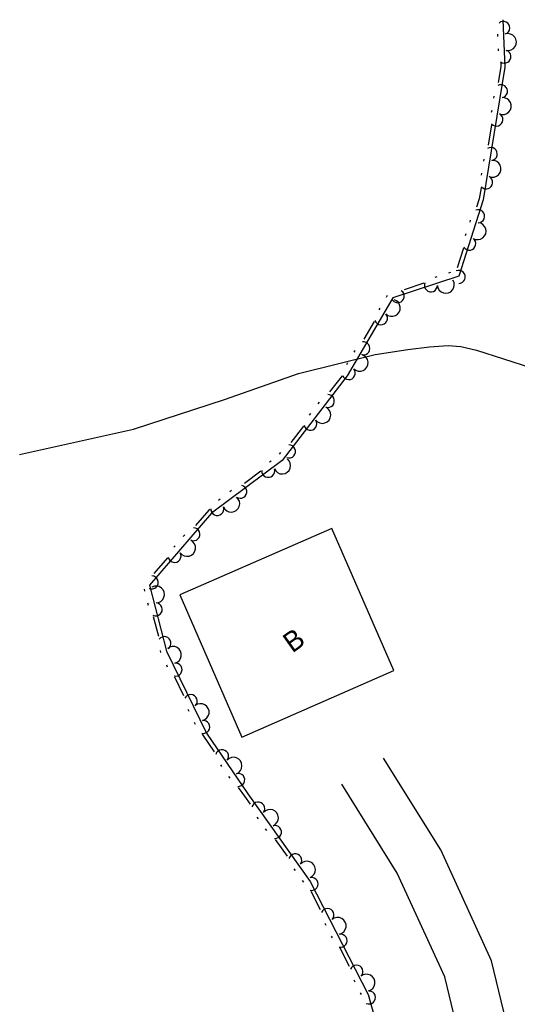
# Model space of a CAD drawing. Extents: x 1577032 to 1581865, y 611492 to 615011.
# Drawn here: x 1578839.9 to 1578939.3, y 612864.7 to 613061.4 of the extents above; entities that cross this region are included whole.
import ezdxf

# ---------------------------------------------------------------- set-up
doc = ezdxf.new("R2010")
doc.units = 0
for name, color, linetype in [('Exist Hydro Jurisdictional Stream or Body of Water', 7, 'Continuous'), ('Old_Level_11', 7, 'Continuous'), ('Scratch_Level_4', 7, 'Continuous'), ('Scratch_Level_6', 7, 'Continuous')]:
    doc.layers.add(name, color=color, linetype=linetype)

msp = doc.modelspace()

# ---------------------------------------------------------------- linework, layer by layer
at = {"layer": 'Exist Hydro Jurisdictional Stream or Body of Water'}
msp.add_lwpolyline([(1578839.86, 612974.57), (1578862.59, 612979.64), (1578880.76, 612985.53), (1578895.59, 612990.72), (1578910.91, 612994.53), (1578917.39, 612995.55), (1578921.72, 612996.05), (1578925.49, 612996.33), (1578928.02, 612996.13), (1578931.12, 612995.38), (1578941.94, 612991.91)], dxfattribs=at)
at = {"layer": 'Old_Level_11'}
for points in [[(1578936.43, 613061.4), (1578936.82, 613051.9), (1578932.5, 613025.42), (1578927.62, 613010.17), (1578914.45, 613005.86), (1578905.3, 612990.25), (1578892.31, 612973.37), (1578878.2, 612962.82), (1578865.77, 612948.47), (1578869.23, 612935.25), (1578877.16, 612918.88), (1578885.44, 612906.76), (1578897.93, 612889.28), (1578909.46, 612866.72), (1578916.54, 612841.37), (1578920.8, 612829.24)], [(1578935.32, 613058.48), (1578935.33, 613058.07)], [(1578935.44, 613055.61), (1578935.45, 613055.2)], [(1578935.97, 613052.76), (1578936, 613051.95), (1578935.5, 613048.87)], [(1578934.63, 613046.1), (1578934.56, 613045.7)], [(1578934.17, 613043.27), (1578934.1, 613042.86)], [(1578934.11, 613040.37), (1578933.45, 613036.32)], [(1578932.58, 613033.55), (1578932.51, 613033.15)], [(1578932.12, 613030.72), (1578932.05, 613030.32)], [(1578932.06, 613027.82), (1578931.7, 613025.62), (1578931.17, 613023.95)], [(1578929.9, 613021.34), (1578929.78, 613020.95)], [(1578929.03, 613018.61), (1578928.9, 613018.22)], [(1578928.55, 613015.75), (1578927.3, 613011.84)], [(1578923.21, 613010.02), (1578922.82, 613009.89)], [(1578925.94, 613010.91), (1578925.55, 613010.78)], [(1578920.61, 613008.74), (1578916.71, 613007.46)], [(1578913.27, 613006.29), (1578913.07, 613005.93)], [(1578911.82, 613003.81), (1578911.61, 613003.45)], [(1578910.72, 613001.13), (1578908.65, 612997.59)], [(1578906.84, 612995.32), (1578906.64, 612994.97)], [(1578905.39, 612992.84), (1578905.18, 612992.49)], [(1578904.29, 612990.29), (1578901.79, 612987.04)], [(1578899.71, 612985.01), (1578899.46, 612984.69)], [(1578897.96, 612982.74), (1578897.71, 612982.41)], [(1578896.54, 612980.21), (1578894.03, 612976.96)], [(1578891.96, 612974.94), (1578891.71, 612974.61)], [(1578890.09, 612973.25), (1578889.76, 612973.01)], [(1578888.04, 612971.2), (1578884.76, 612968.75)], [(1578882.21, 612967.35), (1578881.88, 612967.11)], [(1578879.92, 612965.63), (1578879.59, 612965.39)], [(1578877.86, 612963.59), (1578877.64, 612963.42), (1578875.02, 612960.4)], [(1578872.83, 612958.5), (1578872.56, 612958.19)], [(1578870.95, 612956.33), (1578870.68, 612956.02)], [(1578869.38, 612953.89), (1578866.69, 612950.79)], [(1578864.71, 612947.67), (1578864.81, 612947.27)], [(1578865.43, 612944.89), (1578865.54, 612944.49)], [(1578866.56, 612942.22), (1578867.6, 612938.25)], [(1578867.93, 612935.37), (1578868.03, 612934.97)], [(1578869.18, 612932.53), (1578869.36, 612932.16)], [(1578870.8, 612930.12), (1578872.59, 612926.43)], [(1578873.47, 612923.67), (1578873.65, 612923.3)], [(1578874.72, 612921.09), (1578874.9, 612920.72)], [(1578876.34, 612918.68), (1578876.45, 612918.47), (1578878.69, 612915.18)], [(1578879.98, 612912.58), (1578880.21, 612912.24)], [(1578881.6, 612910.21), (1578881.83, 612909.87)], [(1578883.55, 612908.07), (1578884.77, 612906.29), (1578885.91, 612904.69)], [(1578887.25, 612902.12), (1578887.49, 612901.78)], [(1578888.92, 612899.78), (1578889.16, 612899.45)], [(1578890.92, 612897.68), (1578893.3, 612894.35)], [(1578894.64, 612891.77), (1578894.88, 612891.44)], [(1578896.31, 612889.44), (1578896.54, 612889.11)], [(1578898.02, 612887.31), (1578899.89, 612883.65)], [(1578900.83, 612880.91), (1578901.01, 612880.55)], [(1578902.13, 612878.36), (1578902.32, 612877.99)], [(1578903.8, 612875.99), (1578905.67, 612872.33)], [(1578906.61, 612869.59), (1578906.8, 612869.22)], [(1578907.92, 612867.03), (1578908.1, 612866.67)]]:
    msp.add_lwpolyline(points, dxfattribs=at)
for centre, radius, start, end in [((1578936.5, 613059.76), 1.3, 290.8127, 131.6092), ((1578937.43, 613056.92), 1.69, 258.3415, 106.414), ((1578936.73, 613054.02), 1.3, 233.1462, 73.9428), ((1578936.04, 613047.12), 1.3, 279.1633, 119.9599), ((1578936.39, 613044.15), 1.69, 246.6921, 94.7646), ((1578935.12, 613041.45), 1.3, 221.4968, 62.2934), ((1578933.99, 613034.57), 1.3, 279.1633, 119.9599), ((1578934.34, 613031.6), 1.69, 246.6921, 94.7646), ((1578933.07, 613028.9), 1.3, 221.4968, 62.2934), ((1578931.45, 613022.14), 1.3, 270.7032, 111.4998), ((1578931.36, 613019.16), 1.69, 238.2321, 86.3045), ((1578929.7, 613016.67), 1.3, 213.0368, 53.8333), ((1578927.58, 613010.03), 1.3, 270.7032, 111.4998), ((1578922.03, 613008.34), 1.3, 158.8667, 359.6632), ((1578925.01, 613008.45), 1.69, 184.0619, 32.1344), ((1578915.4, 613006.17), 1.3, 216.5331, 57.3297), ((1578914.21, 613003.83), 1.69, 225.5787, 73.6512), ((1578912.05, 613001.77), 1.3, 200.3834, 41.18), ((1578908.53, 612995.76), 1.3, 258.0499, 98.8464), ((1578907.78, 612992.87), 1.69, 225.5787, 73.6512), ((1578905.62, 612990.81), 1.3, 200.3834, 41.18), ((1578901.44, 612985.24), 1.3, 250.8504, 91.6469), ((1578900.34, 612982.46), 1.69, 218.3792, 66.4516), ((1578897.94, 612980.69), 1.3, 193.1839, 33.9805), ((1578893.68, 612975.16), 1.3, 250.8504, 91.6469), ((1578892.31, 612972.35), 1.69, 202.776, 50.8485), ((1578889.52, 612971.28), 1.3, 177.5807, 18.3773), ((1578883.94, 612967.11), 1.3, 235.2472, 76.0438), ((1578882.13, 612964.73), 1.69, 202.776, 50.8485), ((1578879.34, 612963.67), 1.3, 177.5807, 18.3773), ((1578874.57, 612958.62), 1.3, 247.5107, 88.3073), ((1578873.31, 612955.91), 1.69, 215.0395, 63.112), ((1578870.8, 612954.28), 1.3, 189.8442, 30.6408), ((1578866.24, 612949.01), 1.3, 247.5107, 88.3073), ((1578867.1, 612946.6), 1.69, 270.6403, 118.7128), ((1578867.04, 612943.61), 1.3, 245.445, 86.2416), ((1578868.8, 612936.87), 1.3, 303.1115, 143.9081), ((1578870.49, 612934.53), 1.69, 281.8123, 129.8848), ((1578871, 612931.59), 1.3, 256.617, 97.4136), ((1578874.04, 612925.31), 1.3, 314.2835, 155.0801), ((1578876.03, 612923.09), 1.69, 281.8123, 129.8848), ((1578876.54, 612920.15), 1.3, 256.617, 97.4136), ((1578880.3, 612914.29), 1.3, 322.785, 163.5815), ((1578882.59, 612912.38), 1.69, 290.3138, 138.3863), ((1578883.54, 612909.55), 1.3, 265.1185, 105.9151), ((1578887.53, 612903.83), 1.3, 323.9848, 164.7814), ((1578889.87, 612901.97), 1.69, 291.5136, 139.5861), ((1578890.87, 612899.16), 1.3, 266.3184, 107.1149), ((1578894.92, 612893.49), 1.3, 323.9848, 164.7814), ((1578897.26, 612891.63), 1.69, 291.5136, 139.5861), ((1578898.19, 612888.78), 1.3, 257.832, 98.6286), ((1578901.36, 612882.57), 1.3, 315.4985, 156.2951), ((1578903.4, 612880.38), 1.69, 283.0273, 131.0998), ((1578903.98, 612877.45), 1.3, 257.832, 98.6286), ((1578907.15, 612871.25), 1.3, 315.4985, 156.2951), ((1578909.18, 612869.06), 1.69, 283.0273, 131.0998), ((1578909.64, 612866.09), 1.3, 246.3783, 87.1749)]:
    msp.add_arc(centre, radius, start, end, dxfattribs=at)
at = {"layer": 'Scratch_Level_4'}
for points in [[(1578940.86, 612794.97), (1578946.23, 612820.74), (1578941.01, 612845.06), (1578934.13, 612873.43), (1578923.99, 612895.62), (1578912.58, 612913.9)], [(1578931.4, 612797.81), (1578936.17, 612820.71), (1578931.41, 612842.86), (1578924.78, 612870.19), (1578915.3, 612890.95), (1578904.23, 612908.68)]]:
    msp.add_lwpolyline(points, dxfattribs=at)
at = {"layer": 'Scratch_Level_6'}
msp.add_lwpolyline([(1578902.22, 612959.78), (1578871.85, 612946.49), (1578884.27, 612918.09), (1578914.65, 612931.38)], close=True, dxfattribs=at)

# ---------------------------------------------------------------- texts
msp.add_text('B', height=4, rotation=35.38, dxfattribs=at).set_placement((1578894.33, 612934.79))

doc.saveas('drawing.dxf')
